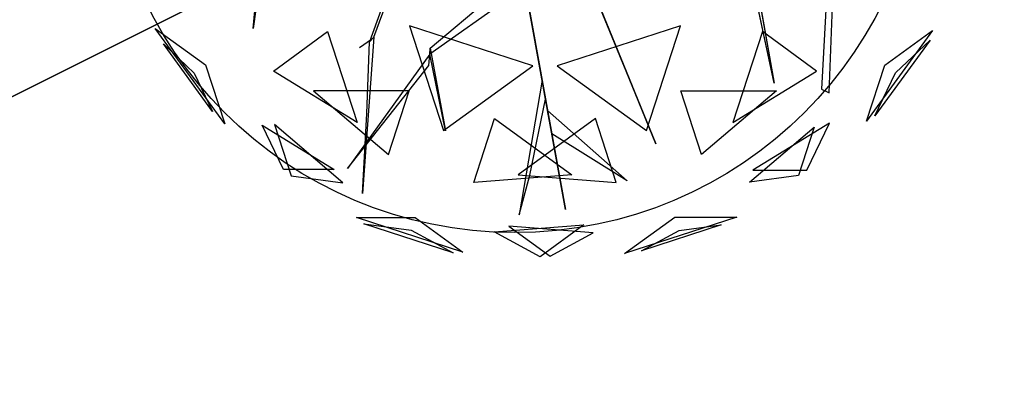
# Model space of a CAD drawing. Extents: x 22936 to 50368, y -4877 to 31080.
# Tile 522 of 601: x 48771 to 49071, y 5947 to 6063. Entities that reach past the tile are written whole.
import ezdxf

# ---------------------------------------------------------------- set-up
doc = ezdxf.new("R2010")
doc.units = 0
doc.layers.get('0').update_dxf_attribs({"linetype": 'CONTINUOUS'})
for name, color, linetype in [('00_TRACE_ARBRE', 3, 'CONTINUOUS'), ('00_TRACE_RDC', 241, 'CONTINUOUS'), ('08_AMENAGEMENTS_EXTERIEURS', 253, 'CONTINUOUS'), ('09_VEGETATION', 134, 'CONTINUOUS')]:
    doc.layers.add(name, color=color, linetype=linetype)

# ---------------------------------------------------------------- blocks, each defined once
blk = doc.blocks.new('TREE_GEOMETRIC_ROUND')
at = {"color": 7}
for p, q in [((-1025.8, -425.7, 3546.1), (-1094.1, -911.7, 4205.1)), ((-1094.1, -911.7, 4205.1), (-1050.3, -449.3, 3561.8)), ((-603.6, -946.7, 2786.3), (-453, -540.8, 2771.6)), ((1024.9, -1134.2, 5230.3), (900.6, -547.9, 4074.4)), ((923.2, -558.9, 4074.4), (1024.9, -1134.2, 5230.3)), ((1252.1, -523.5, 3608.8), (1218, -1158.3, 4205.1)), ((1248.1, -1172.9, 4205.1), (1274.7, -534.5, 3577.5)), ((-478.7, -568.3, 2844.8), (-620.7, -965, 2843.8)), ((-373.5, -991.1, 4105.7), (4, -672.1, 3415.3)), ((176, -1648.4, 3593.2), (2.2, -680.5, 3357.8)), ((2.2, -680.5, 3415.3), (176, -1648.4, 3593.2)), ((-2.2, -751.4, 3415.3), (-375.4, -1016.1, 4074.4)), ((376.1, -970, 4937.4), (292.4, -764.7, 4383)), ((297.1, -776.3, 4325.4), (543.6, -1380.7, 4586.9)), ((297.1, -776.3, 4335.9), (412.5, -1059.2, 5099.5)), ((447.2, -1144.4, 4555.6), (314.5, -818.9, 4398.6)), ((-1209.6, -1299.5, 3736.8), (-1491.6, -911.3, 3736.8)), ((-1491.6, -911.3, 3736.8), (-1287.6, -1059.6, 3316.1)), ((43.2, -1062.8, 5468.4), (-458, -899.9, 5468.4)), ((-458, -899.9, 5468.4), (-319.5, -1326.2, 5178.3)), ((644.2, -899.9, 2392.4), (143.1, -1062.8, 2392.4)), ((505.7, -1326.2, 2682.5), (644.2, -899.9, 2392.4)), ((1668.5, -919.9, 4186.4), (1401.1, -1288, 4186.4)), ((1475, -1060.5, 4561.2), (1668.5, -919.9, 4186.4)), ((-1011.6, -1084.4, 4958.5), (-790.9, -924.1, 5283)), ((-790.9, -924.1, 5283), (-670.7, -1294.1, 5031.1)), ((-612.1, -955.8, 2796.8), (-661.3, -990, 2796.8)), ((-603.6, -946.7, 2786.3), (-649.3, -1582.9, 2960.6)), ((-620.7, -965, 2843.8), (-603.6, -946.7, 2786.3)), ((977.1, -924.1, 2577.8), (856.9, -1294.1, 2829.7)), ((1197.9, -1084.4, 2902.3), (977.1, -924.1, 2577.8)), ((1659.1, -958.6, 3733.7), (1435, -1267, 3733.7)), ((1518.7, -1092.3, 3459.9), (1659.1, -958.6, 3733.7)), ((-1259, -1249, 4189.8), (-1458.9, -973.9, 4189.8)), ((-1458.9, -973.9, 4189.8), (-1333.8, -1093.2, 4415.9)), ((-631.6, -1257.7, 2843.8), (-620.7, -965, 2843.8)), ((-375.4, -1016.1, 4074.4), (-373.5, -991.1, 4105.7)), ((-373.5, -991.1, 4105.7), (-311.5, -1327.5, 4806.6)), ((412.5, -1059.2, 5099.5), (376.1, -970, 4937.4)), ((-375.4, -1016.1, 4074.4), (-709.6, -1481.1, 4367.3)), ((-379, -1062, 4126.7), (-375.4, -1016.1, 4074.4)), ((-311.5, -1327.5, 4806.6), (-375.4, -1016.1, 4074.4)), ((-1287.6, -1059.6, 3316.1), (-1209.6, -1299.5, 3736.8)), ((-709.6, -1481.1, 4367.3), (-379, -1062, 4126.7)), ((-319.5, -1326.2, 5178.3), (43.2, -1062.8, 5468.4)), ((143.1, -1062.8, 2392.4), (505.7, -1326.2, 2682.5)), ((1401.1, -1288, 4186.4), (1475, -1060.5, 4561.2)), ((-1333.8, -1093.2, 4415.9), (-1259, -1249, 4189.8)), ((-670.7, -1294.1, 5031.1), (-1011.6, -1084.4, 4958.5)), ((856.9, -1294.1, 2829.7), (1197.9, -1084.4, 2902.3)), ((1435, -1267, 3733.7), (1518.7, -1092.3, 3459.9)), ((81.3, -1121.2, 3462.4), (-11.6, -1669.3, 3357.8)), ((95.4, -1199.5, 3488.5), (81.3, -1121.2, 3462.4)), ((543.6, -1380.7, 4586.9), (447.2, -1144.4, 4555.6)), ((1218, -1158.3, 4205.1), (1248.1, -1172.9, 4205.1)), ((-458.8, -1165.3, 2577.8), (-847.9, -1165.3, 2829.7)), ((-847.9, -1165.3, 2829.7), (-543.2, -1424.8, 2902.3)), ((-543.2, -1424.8, 2902.3), (-458.8, -1165.3, 2577.8)), ((31.8, -1508.5, 3431), (95.4, -1199.5, 3488.5)), ((729.4, -1424.8, 4958.5), (645, -1165.3, 5283)), ((645, -1165.3, 5283), (1034.1, -1165.3, 5031.1)), ((1034.1, -1165.3, 5031.1), (729.4, -1424.8, 4958.5)), ((-649.3, -1582.9, 2960.6), (-631.6, -1257.7, 2843.8)), ((-196.4, -1537.5, 2902.3), (-112.1, -1278, 2577.8)), ((-112.1, -1278, 2577.8), (202.6, -1506.7, 2829.7)), ((298.3, -1278, 5283), (-16.4, -1506.7, 5031.1)), ((120.5, -1339.5, 3561.8), (103.5, -1244.8, 3546.1)), ((103.5, -1244.8, 3546.1), (427, -1531.1, 4205.1)), ((382.6, -1537.5, 4958.5), (298.3, -1278, 5283)), ((-1057.1, -1305.2, 4599.3), (-763.9, -1485.5, 4661.7)), ((-970.7, -1485.5, 4337.8), (-1057.1, -1305.2, 4599.3)), ((-728.6, -1539.4, 3265.8), (-1007, -1302.4, 3199.5)), ((-1007, -1302.4, 3199.5), (-939.1, -1511.3, 3565.9)), ((925.3, -1536.3, 4599.3), (1187.4, -1313.1, 4661.7)), ((1249.6, -1296.3, 3265.8), (938.1, -1487.8, 3199.5)), ((1187.4, -1313.1, 4661.7), (1123.5, -1509.8, 4337.8)), ((1157.7, -1487.8, 3565.9), (1249.6, -1296.3, 3265.8)), ((427, -1531.1, 4205.1), (120.5, -1339.5, 3561.8)), ((-763.9, -1485.5, 4661.7), (-970.7, -1485.5, 4337.8)), ((-939.1, -1511.3, 3565.9), (-728.6, -1539.4, 3265.8)), ((202.6, -1506.7, 2829.7), (-196.4, -1537.5, 2902.3)), ((-16.4, -1506.7, 5031.1), (382.6, -1537.5, 4958.5)), ((-11.6, -1669.3, 3357.8), (31.8, -1508.5, 3431)), ((1123.5, -1509.8, 4337.8), (925.3, -1536.3, 4599.3)), ((938.1, -1487.8, 3199.5), (1157.7, -1487.8, 3565.9)), ((-241.2, -1821.6, 4186.4), (-673.9, -1681, 4186.4)), ((-673.9, -1681, 4186.4), (-434.7, -1681, 4561.2)), ((-434.7, -1681, 4561.2), (-241.2, -1821.6, 4186.4)), ((416.4, -1827.8, 3736.8), (620.5, -1679.6, 3316.1)), ((872.7, -1679.6, 3736.8), (416.4, -1827.8, 3736.8)), ((620.5, -1679.6, 3316.1), (872.7, -1679.6, 3736.8)), ((-280.9, -1824.6, 3733.7), (-643.6, -1706.8, 3733.7)), ((-643.6, -1706.8, 3733.7), (-451.4, -1732.4, 3459.9)), ((-113.8, -1739.2, 3265.8), (250.8, -1711.1, 3199.5)), ((289.6, -1742.8, 4599.3), (-53.5, -1716.3, 4661.7)), ((-53.5, -1716.3, 4661.7), (113.7, -1837.9, 4337.8)), ((250.8, -1711.1, 3199.5), (73.1, -1840.2, 3565.9)), ((809.5, -1711, 4189.8), (486, -1816, 4189.8)), ((638.1, -1733.9, 4415.9), (809.5, -1711, 4189.8)), ((-451.4, -1732.4, 3459.9), (-280.9, -1824.6, 3733.7)), ((73.1, -1840.2, 3565.9), (-113.8, -1739.2, 3265.8)), ((113.7, -1837.9, 4337.8), (289.6, -1742.8, 4599.3)), ((486, -1816, 4189.8), (638.1, -1733.9, 4415.9))]:
    blk.add_line(p, q, dxfattribs=at)
mesh = blk.add_polyface(dxfattribs=at)
corners = [(-1094.1, -911.7, 4205.1), (-1050.3, -449.3, 3561.8), (-1025.8, -425.7, 3546.1)]
mesh.append_faces([[corners[k] for k in face] for face in [(0, 1, 2)]], dxfattribs={"color": 7})
mesh = blk.add_polyface(dxfattribs=at)
corners = [(1024.9, -1134.2, 5230.3), (900.6, -547.9, 4074.4), (923.2, -558.9, 4074.4)]
mesh.append_faces([[corners[k] for k in face] for face in [(0, 1, 2)]], dxfattribs={"color": 7})
mesh = blk.add_polyface(dxfattribs=at)
corners = [(2.2, -680.5, 3415.3), (176, -1648.4, 3593.2), (2.2, -680.5, 3357.8)]
mesh.append_faces([[corners[k] for k in face] for face in [(0, 1, 2)]], dxfattribs={"color": 7})
mesh = blk.add_polyface(dxfattribs=at)
corners = [(376.1, -970, 4937.4), (297.1, -776.3, 4335.9), (412.5, -1059.2, 5099.5), (292.4, -764.7, 4383)]
mesh.append_faces([[corners[k] for k in face] for face in [(0, 1, 2), (1, 0, 3)]], dxfattribs={"vtx0": -1, "color": 7})
mesh = blk.add_polyface(dxfattribs=at)
corners = [(447.2, -1144.4, 4555.6), (297.1, -776.3, 4325.4), (543.6, -1380.7, 4586.9), (314.5, -818.9, 4398.6)]
mesh.append_faces([[corners[k] for k in face] for face in [(0, 1, 2), (1, 0, 3)]], dxfattribs={"vtx0": -1, "color": 7})
mesh = blk.add_polyface(dxfattribs=at)
corners = [(-1491.6, -911.3, 3736.8), (-1287.6, -1059.6, 3316.1), (-1209.6, -1299.5, 3736.8)]
mesh.append_faces([[corners[k] for k in face] for face in [(0, 1, 2)]], dxfattribs={"color": 7})
mesh = blk.add_polyface(dxfattribs=at)
corners = [(43.2, -1062.8, 5468.4), (-458, -899.9, 5468.4), (-319.5, -1326.2, 5178.3)]
mesh.append_faces([[corners[k] for k in face] for face in [(0, 1, 2)]], dxfattribs={"color": 7})
mesh = blk.add_polyface(dxfattribs=at)
corners = [(644.2, -899.9, 2392.4), (143.1, -1062.8, 2392.4), (505.7, -1326.2, 2682.5)]
mesh.append_faces([[corners[k] for k in face] for face in [(0, 1, 2)]], dxfattribs={"color": 7})
mesh = blk.add_polyface(dxfattribs=at)
corners = [(1668.5, -919.9, 4186.4), (1401.1, -1288, 4186.4), (1475, -1060.5, 4561.2)]
mesh.append_faces([[corners[k] for k in face] for face in [(0, 1, 2)]], dxfattribs={"color": 7})
mesh = blk.add_polyface(dxfattribs=at)
corners = [(-670.7, -1294.1, 5031.1), (-1011.6, -1084.4, 4958.5), (-790.9, -924.1, 5283)]
mesh.append_faces([[corners[k] for k in face] for face in [(0, 1, 2)]], dxfattribs={"color": 7})
mesh = blk.add_polyface(dxfattribs=at)
corners = [(1197.9, -1084.4, 2902.3), (977.1, -924.1, 2577.8), (856.9, -1294.1, 2829.7)]
mesh.append_faces([[corners[k] for k in face] for face in [(0, 1, 2)]], dxfattribs={"color": 7})
mesh = blk.add_polyface(dxfattribs=at)
corners = [(1659.1, -958.6, 3733.7), (1435, -1267, 3733.7), (1518.7, -1092.3, 3459.9)]
mesh.append_faces([[corners[k] for k in face] for face in [(0, 1, 2)]], dxfattribs={"color": 7})
mesh = blk.add_polyface(dxfattribs=at)
corners = [(-1458.9, -973.9, 4189.8), (-1333.8, -1093.2, 4415.9), (-1259, -1249, 4189.8)]
mesh.append_faces([[corners[k] for k in face] for face in [(0, 1, 2)]], dxfattribs={"color": 7})
mesh = blk.add_polyface(dxfattribs=at)
corners = [(-373.5, -991.1, 4105.7), (-311.5, -1327.5, 4806.6), (-375.4, -1016.1, 4074.4)]
mesh.append_faces([[corners[k] for k in face] for face in [(0, 1, 2)]], dxfattribs={"color": 7})
mesh = blk.add_polyface(dxfattribs=at)
corners = [(-709.6, -1481.1, 4367.3), (-379, -1062, 4126.7), (-375.4, -1016.1, 4074.4)]
mesh.append_faces([[corners[k] for k in face] for face in [(0, 1, 2)]], dxfattribs={"color": 7})
mesh = blk.add_polyface(dxfattribs=at)
corners = [(-543.2, -1424.8, 2902.3), (-458.8, -1165.3, 2577.8), (-847.9, -1165.3, 2829.7)]
mesh.append_faces([[corners[k] for k in face] for face in [(0, 1, 2)]], dxfattribs={"color": 7})
mesh = blk.add_polyface(dxfattribs=at)
corners = [(645, -1165.3, 5283), (1034.1, -1165.3, 5031.1), (729.4, -1424.8, 4958.5)]
mesh.append_faces([[corners[k] for k in face] for face in [(0, 1, 2)]], dxfattribs={"color": 7})
mesh = blk.add_polyface(dxfattribs=at)
corners = [(-196.4, -1537.5, 2902.3), (-112.1, -1278, 2577.8), (202.6, -1506.7, 2829.7)]
mesh.append_faces([[corners[k] for k in face] for face in [(0, 1, 2)]], dxfattribs={"color": 7})
mesh = blk.add_polyface(dxfattribs=at)
corners = [(298.3, -1278, 5283), (-16.4, -1506.7, 5031.1), (382.6, -1537.5, 4958.5)]
mesh.append_faces([[corners[k] for k in face] for face in [(0, 1, 2)]], dxfattribs={"color": 7})
mesh = blk.add_polyface(dxfattribs=at)
corners = [(103.5, -1244.8, 3546.1), (427, -1531.1, 4205.1), (120.5, -1339.5, 3561.8)]
mesh.append_faces([[corners[k] for k in face] for face in [(0, 1, 2)]], dxfattribs={"color": 7})
mesh = blk.add_polyface(dxfattribs=at)
corners = [(-763.9, -1485.5, 4661.7), (-970.7, -1485.5, 4337.8), (-1057.1, -1305.2, 4599.3)]
mesh.append_faces([[corners[k] for k in face] for face in [(0, 1, 2)]], dxfattribs={"color": 7})
mesh = blk.add_polyface(dxfattribs=at)
corners = [(-939.1, -1511.3, 3565.9), (-728.6, -1539.4, 3265.8), (-1007, -1302.4, 3199.5)]
mesh.append_faces([[corners[k] for k in face] for face in [(0, 1, 2)]], dxfattribs={"color": 7})
mesh = blk.add_polyface(dxfattribs=at)
corners = [(1187.4, -1313.1, 4661.7), (1123.5, -1509.8, 4337.8), (925.3, -1536.3, 4599.3)]
mesh.append_faces([[corners[k] for k in face] for face in [(0, 1, 2)]], dxfattribs={"color": 7})
mesh = blk.add_polyface(dxfattribs=at)
corners = [(1157.7, -1487.8, 3565.9), (1249.6, -1296.3, 3265.8), (938.1, -1487.8, 3199.5)]
mesh.append_faces([[corners[k] for k in face] for face in [(0, 1, 2)]], dxfattribs={"color": 7})
mesh = blk.add_polyface(dxfattribs=at)
corners = [(-434.7, -1681, 4561.2), (-241.2, -1821.6, 4186.4), (-673.9, -1681, 4186.4)]
mesh.append_faces([[corners[k] for k in face] for face in [(0, 1, 2)]], dxfattribs={"color": 7})
mesh = blk.add_polyface(dxfattribs=at)
corners = [(872.7, -1679.6, 3736.8), (416.4, -1827.8, 3736.8), (620.5, -1679.6, 3316.1)]
mesh.append_faces([[corners[k] for k in face] for face in [(0, 1, 2)]], dxfattribs={"color": 7})
mesh = blk.add_polyface(dxfattribs=at)
corners = [(-643.6, -1706.8, 3733.7), (-451.4, -1732.4, 3459.9), (-280.9, -1824.6, 3733.7)]
mesh.append_faces([[corners[k] for k in face] for face in [(0, 1, 2)]], dxfattribs={"color": 7})
mesh = blk.add_polyface(dxfattribs=at)
corners = [(73.1, -1840.2, 3565.9), (-113.8, -1739.2, 3265.8), (250.8, -1711.1, 3199.5)]
mesh.append_faces([[corners[k] for k in face] for face in [(0, 1, 2)]], dxfattribs={"color": 7})
mesh = blk.add_polyface(dxfattribs=at)
corners = [(-53.5, -1716.3, 4661.7), (113.7, -1837.9, 4337.8), (289.6, -1742.8, 4599.3)]
mesh.append_faces([[corners[k] for k in face] for face in [(0, 1, 2)]], dxfattribs={"color": 7})
mesh = blk.add_polyface(dxfattribs=at)
corners = [(638.1, -1733.9, 4415.9), (809.5, -1711, 4189.8), (486, -1816, 4189.8)]
mesh.append_faces([[corners[k] for k in face] for face in [(0, 1, 2)]], dxfattribs={"color": 7})
blk = doc.blocks.new('ARBRE_SIMPLE')
for radius in [250, 17.5]:
    blk.add_circle((0, 0), radius)
blk = doc.blocks.new('GROUPER_1')
at = {"layer": '00_TRACE_ARBRE', "xscale": 0.5, "yscale": 0.5, "zscale": 0.5, "rotation": 10.53798942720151}
blk.add_blockref('ARBRE_SIMPLE', (7307.59, 6734.29), dxfattribs=at)
blk = doc.blocks.new('GROUPER_2')
at = {"layer": '00_TRACE_RDC'}
blk.add_blockref('GROUPER_1', (12098.99, 4265.72), dxfattribs=at)
blk = doc.blocks.new('GROUPER_17')
at = {"layer": '08_AMENAGEMENTS_EXTERIEURS'}
mesh = blk.add_polyface(dxfattribs=at)
corners = [(16.45, 1860.4), (0, 1328), (0, 1844.55), (1795, 1328), (33.02, 1876.27), (49.71, 1892.12), (66.55, 1907.89), (83.55, 1923.55), (100.74, 1939.04), (118.11, 1954.33), (135.7, 1969.37), (153.53, 1984.11), (171.6, 1998.5), (189.93, 2012.5), (208.55, 2026.07), (227.46, 2039.16), (246.69, 2051.72), (266.25, 2063.72), (286.11, 2075.18), (306.26, 2086.08), (326.69, 2096.46), (347.37, 2106.3), (368.28, 2115.64), (389.4, 2124.46), (410.72, 2132.79), (432.21, 2140.64), (453.87, 2148), (475.66, 2154.9), (497.57, 2161.34), (519.59, 2167.33), (541.68, 2172.89), (563.84, 2178.01), (586.04, 2182.71), (608.27, 2187), (630.51, 2190.89), (652.73, 2194.39), (674.92, 2197.5), (697.06, 2200.25), (719.14, 2202.62), (741.15, 2204.62), (763.1, 2206.23), (785, 2207.43), (806.84, 2208.22), (828.63, 2208.57), (850.38, 2208.48), (872.08, 2207.93), (893.75, 2206.9), (915.39, 2205.39), (936.99, 2203.38), (958.57, 2200.86), (980.13, 2197.81), (1001.67, 2194.22), (1023.19, 2190.07), (1044.71, 2185.36), (1066.22, 2180.06), (1087.73, 2174.17), (1109.23, 2167.67), (1130.75, 2160.55), (1152.27, 2152.79), (1173.81, 2144.38), (1195.36, 2135.31), (1216.93, 2125.59), (1238.5, 2115.38), (1260.06, 2104.88), (1281.58, 2094.27), (1303.04, 2083.75), (1324.43, 2073.52), (1345.72, 2063.77), (1366.89, 2054.69), (1387.93, 2046.48), (1408.82, 2039.32), (1429.54, 2033.42), (1450.06, 2028.98), (1470.36, 2026.17), (1490.44, 2025.2), (1510.26, 2026.26), (1529.82, 2029.54), (1549.07, 2035.18), (1567.96, 2043.07), (1586.43, 2053.03), (1604.39, 2064.91), (1621.79, 2078.53), (1638.55, 2093.74), (1654.6, 2110.37), (1669.89, 2128.24), (1684.32, 2147.2), (1697.85, 2167.08), (1710.39, 2187.71), (1721.89, 2208.92), (1732.26, 2230.56), (1741.45, 2252.45), (1749.38, 2274.43), (1756.03, 2296.38), (1761.5, 2318.27), (1765.9, 2340.13), (1769.36, 2361.94), (1771.99, 2383.72), (1773.91, 2405.46), (1775.24, 2427.19), (1776.09, 2448.89), (1776.59, 2470.58), (1776.85, 2492.26), (1777, 2513.93), (2395.68, 2513.93), (1845, 75), (1845, 0), (1332.44, 6187.9), (953.84, 4324.79), (744.56, 6114.92), (1503.53, 4690.87), (1872.82, 4324.79), (2843.74, 4811.2), (2680.87, 4187.05), (193.79, -1456.02), (188.09, -1836.1), (174.84, -1645.82), (233.16, -2021.44), (244.41, -1272.11), (308.78, -2196.56), (325.25, -1099.34), (412.78, -2356.46), (434, -942.64), (3662.14, -2801.42), (567.57, -806.46), (722.14, -694.7), (893.31, -610.54), (1076.21, -556.38), (1155.38, -537.12), (1232.99, -512.33), (1308.66, -482.14), (1382.02, -446.69), (1452.7, -406.15), (1520.35, -360.74), (1584.63, -310.68), (1645.22, -256.21), (1701.82, -197.6), (1754.16, -135.16), (1801.96, -69.18), (1795, 75)]
mesh.append_faces([[corners[k] for k in face] for face in [(0, 1, 2), (106, 107, 108), (113, 114, 115)]], dxfattribs={"vtx0": -1})
mesh.append_faces([[corners[k] for k in face] for face in [(1, 0, 3), (104, 103, 105), (107, 109, 110), (110, 111, 112), (114, 113, 116), (116, 117, 118), (118, 119, 120), (120, 121, 122), (122, 112, 111)]], dxfattribs={"vtx0": -1, "vtx1": -1})
mesh.append_faces([[corners[k] for k in face] for face in [(3, 103, 104), (122, 105, 103)]], dxfattribs={"vtx0": -1, "vtx1": -1, "vtx2": -1})
mesh.append_faces([[corners[k] for k in face] for face in [(3, 0, 4), (3, 4, 5), (3, 5, 6), (3, 6, 7), (3, 7, 8), (3, 8, 9), (3, 9, 10), (3, 10, 11), (3, 11, 12), (3, 12, 13), (3, 13, 14), (3, 14, 15), (3, 15, 16), (3, 16, 17), (3, 17, 18), (3, 18, 19), (3, 19, 20), (3, 20, 21), (3, 21, 22), (3, 22, 23), (3, 23, 24), (3, 24, 25), (3, 25, 26), (3, 26, 27), (3, 27, 28), (3, 28, 29), (3, 29, 30), (3, 30, 31), (3, 31, 32), (3, 32, 33), (3, 33, 34), (3, 34, 35), (3, 35, 36), (3, 36, 37), (3, 37, 38), (3, 38, 39), (3, 39, 40), (3, 40, 41), (3, 41, 42), (3, 42, 43), (3, 43, 44), (3, 44, 45), (3, 45, 46), (3, 46, 47), (3, 47, 48), (3, 48, 49), (3, 49, 50), (3, 50, 51), (3, 51, 52), (3, 52, 53), (3, 53, 54), (3, 54, 55), (3, 55, 56), (3, 56, 57), (3, 57, 58), (3, 58, 59), (3, 59, 60), (3, 60, 61), (3, 61, 62), (3, 62, 63), (3, 63, 64), (3, 64, 65), (3, 65, 66), (3, 66, 67), (3, 67, 68), (3, 68, 69), (3, 69, 70), (3, 70, 71), (3, 71, 72), (3, 72, 73), (3, 73, 74), (3, 74, 75), (3, 75, 76), (3, 76, 77), (3, 77, 78), (3, 78, 79), (3, 79, 80), (3, 80, 81), (3, 81, 82), (3, 82, 83), (3, 83, 84), (3, 84, 85), (3, 85, 86), (3, 86, 87), (3, 87, 88), (3, 88, 89), (3, 89, 90), (3, 90, 91), (3, 91, 92), (3, 92, 93), (3, 93, 94), (3, 94, 95), (3, 95, 96), (3, 96, 97), (3, 97, 98), (3, 98, 99), (3, 99, 100), (3, 100, 101), (3, 101, 102), (3, 102, 103), (107, 106, 109), (110, 109, 111), (116, 113, 117), (118, 117, 119), (120, 119, 121), (122, 121, 123), (122, 123, 124), (122, 124, 125), (122, 125, 126), (122, 126, 127), (122, 127, 128), (122, 128, 129), (122, 129, 130), (122, 130, 131), (122, 131, 132), (122, 132, 133), (122, 133, 134), (122, 134, 135), (122, 135, 136), (122, 136, 137), (122, 137, 105), (122, 103, 112)]], dxfattribs={"vtx0": -1, "vtx2": -1})
mesh.append_faces([[corners[k] for k in face] for face in [(104, 138, 3)]], dxfattribs={"vtx2": -1})
blk = doc.blocks.new('GROUPER_122')
at = {"layer": '08_AMENAGEMENTS_EXTERIEURS'}
mesh = blk.add_polyface(dxfattribs=at)
corners = [(4865.77, 2632.41), (4440.58, 2433.55), (4420.06, 2562.46), (4529.79, 1059.49), (4741, 1059.49), (5029.79, 1059.49), (4894.7, 2450.68), (5779.35, 2591.51), (6882.55, 501.38), (5029.79, 501.38), (5988.63, 801.38), (6907.61, 801.38), (7602.54, 0), (6819.83, 133.42), (7715.66, 663.64), (3404.37, 2268.59), (164, 668.17), (0, 1757.09), (2762.33, 1059.49)]
mesh.append_faces([[corners[k] for k in face] for face in [(0, 1, 2), (5, 8, 9), (8, 12, 13), (12, 11, 14), (15, 16, 17)]], dxfattribs={"vtx0": -1})
mesh.append_faces([[corners[k] for k in face] for face in [(3, 0, 4), (4, 0, 5), (10, 5, 7), (16, 15, 18), (18, 15, 3)]], dxfattribs={"vtx0": -1, "vtx1": -1})
mesh.append_faces([[corners[k] for k in face] for face in [(1, 0, 3), (8, 5, 10), (12, 8, 11)]], dxfattribs={"vtx0": -1, "vtx1": -1, "vtx2": -1})
mesh.append_faces([[corners[k] for k in face] for face in [(5, 0, 6), (5, 6, 7), (8, 10, 11), (3, 15, 1)]], dxfattribs={"vtx0": -1, "vtx2": -1})

msp = doc.modelspace()

# ---------------------------------------------------------------- block references
at = {"layer": '00_TRACE_RDC'}
msp.add_blockref('GROUPER_2', (29515.15, -4876.93), dxfattribs=at)
at = {"layer": '08_AMENAGEMENTS_EXTERIEURS', "color": 54}
msp.add_blockref('GROUPER_17', (46706.19, 1619.93), dxfattribs=at)
at = {"layer": '08_AMENAGEMENTS_EXTERIEURS', "color": 9}
msp.add_blockref('GROUPER_122', (41671.41, 5143.34), dxfattribs=at)
at = {"layer": '09_VEGETATION', "xscale": 0.075, "yscale": 0.075, "zscale": 0.075}
msp.add_blockref('TREE_GEOMETRIC_ROUND', (48924.06, 6128.75), dxfattribs=at)

doc.saveas('drawing.dxf')
